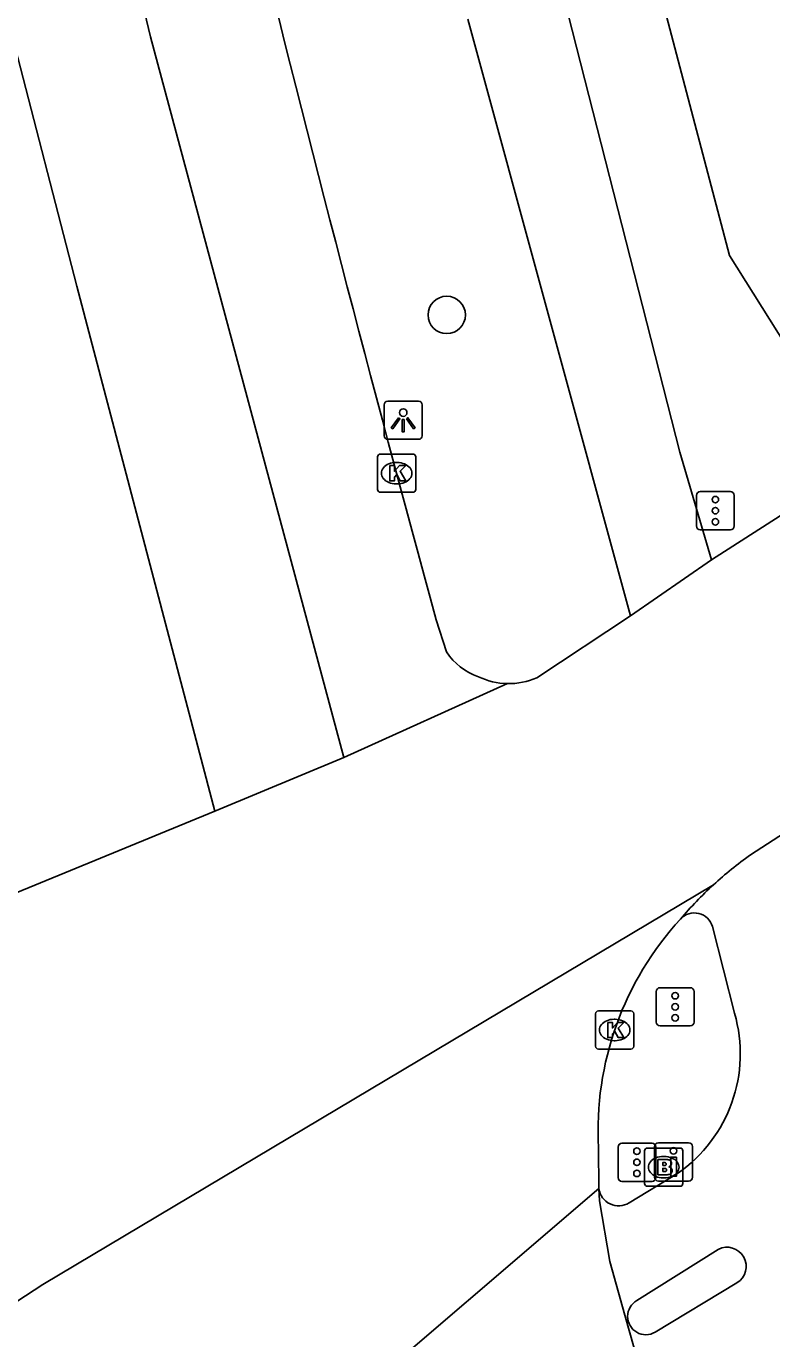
# Model space of a CAD drawing. Extents: x 158038 to 159242, y 380133 to 381214.
# Drawn here: x 159026.48 to 159045.99, y 381109.91 to 381144.26 of the extents above; entities that cross this region are included whole.
import ezdxf

# ---------------------------------------------------------------- set-up
doc = ezdxf.new("R2010")
doc.units = 0
for name, color, linetype in [('IMGEO_Boom', 7, 'Continuous'), ('IMGEO_Brandkraan', 7, 'Continuous'), ('IMGEO_Drukknoppaal', 7, 'Continuous'), ('IMGEO_Fietspad_gesloten', 7, 'Continuous'), ('IMGEO_Kolk', 7, 'Continuous'), ('IMGEO_Lichtpunt', 7, 'Continuous'), ('IMGEO_Rijbaan_lokaal_gesloten', 7, 'Continuous'), ('IMGEO_Rijbaan_regionaal_gesloten', 7, 'Continuous'), ('IMGEO_Verkeersregelinstallatiepaal', 7, 'Continuous'), ('IMGEO_Voetpad_open', 7, 'Continuous')]:
    doc.layers.add(name, color=color, linetype=linetype)

msp = doc.modelspace()

# ---------------------------------------------------------------- linework, layer by layer
at = {"layer": 'IMGEO_Boom'}
msp.add_circle((159037.485, 381136.705), 0.489, dxfattribs=at)
at = {"layer": 'IMGEO_Brandkraan'}
for p, q in [((159042.663, 381113.976), (159042.663, 381114.828)), ((159042.738, 381114.902), (159043.59, 381114.902)), ((159043.151, 381114.682), (159043.176, 381114.682)), ((159043.664, 381114.828), (159043.664, 381113.976)), ((159043.174, 381114.122), (159043.149, 381114.122)), ((159043.59, 381113.902), (159042.738, 381113.902))]:
    msp.add_line(p, q, dxfattribs=at)
for points in [[(159042.663, 381113.976), (159042.663, 381114.828)], [(159042.738, 381114.902), (159043.59, 381114.902)], [(159043.664, 381114.828), (159043.664, 381113.976)], [(159043.011, 381114.602), (159043.011, 381114.202), (159043.224, 381114.202)], [(159043.242, 381114.602), (159043.011, 381114.602)], [(159043.19, 381114.521), (159043.136, 381114.521), (159043.136, 381114.445)], [(159043.136, 381114.445), (159043.189, 381114.445)], [(159043.198, 381114.369), (159043.136, 381114.369), (159043.136, 381114.288)], [(159043.136, 381114.288), (159043.198, 381114.288)], [(159043.59, 381113.902), (159042.738, 381113.902)]]:
    msp.add_lwpolyline(points, dxfattribs=at)
for centre, radius, start, end in [((159042.74, 381114.826), 0.0765, 91.552, 178.448), ((159042.74, 381114.826), 0.0765, 91.552, 178.448), ((159043.588, 381114.826), 0.0765, 1.552, 88.448), ((159043.588, 381114.826), 0.0765, 1.552, 88.448), ((159043.191, 381114.483), 0.0379, 267.8285, 90.9355), ((159043.199, 381114.328), 0.0404, 269.8759, 90.5077), ((159043.246, 381114.457), 0.145, 59.4692, 91.5367), ((159043.271, 381114.504), 0.0922, 285.5137, 58.1501), ((159043.276, 381114.312), 0.105, 301.3115, 78.989), ((159042.74, 381113.978), 0.0765, 181.552, 268.448), ((159042.74, 381113.978), 0.0765, 181.552, 268.448), ((159043.23, 381114.453), 0.251, 268.6676, 293.5347), ((159043.588, 381113.978), 0.0765, 271.552, 358.448), ((159043.588, 381113.978), 0.0765, 271.552, 358.448)]:
    msp.add_arc(centre, radius, start, end, dxfattribs=at)
for centre, major_axis, ratio, start_param, end_param in [((159043.15, 381114.402), (-0.387, 0.002), 0.722429, 4.712389, 7.853982), ((159043.175, 381114.402), (-0.39, 0.002), 0.717154, 1.570796, 4.712389)]:
    msp.add_ellipse(centre, major_axis=major_axis, ratio=ratio, start_param=start_param, end_param=end_param, dxfattribs=at)
at = {"layer": 'IMGEO_Drukknoppaal'}
for p, q in [((159043.025, 381115.039), (159043.815, 381115.039)), ((159043.815, 381115.039), (159043.025, 381115.039)), ((159042.925, 381114.139), (159042.925, 381114.939)), ((159042.925, 381114.939), (159042.925, 381114.139)), ((159043.915, 381114.939), (159043.915, 381114.139)), ((159043.915, 381114.139), (159043.915, 381114.939)), ((159043.815, 381114.039), (159043.025, 381114.039)), ((159043.025, 381114.039), (159043.815, 381114.039))]:
    msp.add_line(p, q, dxfattribs=at)
msp.add_lwpolyline([(159043.495, 381114.664), (159043.495, 381114.164), (159043.345, 381114.164), (159043.345, 381114.664), (159043.495, 381114.664)], dxfattribs=at)
msp.add_circle((159043.42, 381114.829), 0.085, dxfattribs=at)
for centre, start, end in [((159043.025, 381114.939), 90, 180), ((159043.025, 381114.939), 90, 180), ((159043.815, 381114.939), 0, 90), ((159043.815, 381114.939), 360, 90), ((159043.025, 381114.139), 180, 270), ((159043.025, 381114.139), 180, 270), ((159043.815, 381114.139), 270, 0), ((159043.815, 381114.139), 270, 0)]:
    msp.add_arc(centre, 0.1, start, end, dxfattribs=at)
at = {"layer": 'IMGEO_Fietspad_gesloten'}
for points in [[(159044.413, 381130.3), (159043.58, 381133.117), (159039.366, 381149.673)], [(159042.289, 381128.833), (159038.038, 381144.445)], [(159044.438, 381120.696), (159045.014, 381118.433)], [(159043.523, 381114.237), (159042.256, 381113.468)], [(159042.459, 381110.911), (159044.588, 381112.251)], [(159045.08, 381111.376), (159042.938, 381110.083)]]:
    msp.add_lwpolyline(points, dxfattribs=at)
for centre, radius, start, end in [((159043.963, 381120.56), 0.494, 16.016, 137.0755), ((159041.355, 381117.37), 3.811, 304.6845, 16.1913), ((159041.983, 381113.914), 0.523, 188.0465, 301.4606), ((159044.819, 381111.805), 0.502, 301.2992, 117.3976), ((159042.696, 381110.496), 0.478, 119.7013, 300.3976)]:
    msp.add_arc(centre, radius, start, end, dxfattribs=at)
at = {"layer": 'IMGEO_Kolk'}
for p, q in [((159035.673, 381132.137), (159035.673, 381132.989)), ((159035.748, 381133.063), (159036.6, 381133.063)), ((159036.161, 381132.843), (159036.186, 381132.843)), ((159036.674, 381132.989), (159036.674, 381132.137)), ((159036.184, 381132.283), (159036.159, 381132.283)), ((159036.6, 381132.063), (159035.748, 381132.063)), ((159041.378, 381117.566), (159041.378, 381118.418)), ((159041.453, 381118.492), (159042.305, 381118.492)), ((159042.379, 381118.418), (159042.379, 381117.566)), ((159041.866, 381118.272), (159041.891, 381118.272)), ((159042.305, 381117.492), (159041.453, 381117.492)), ((159041.889, 381117.712), (159041.864, 381117.712))]:
    msp.add_line(p, q, dxfattribs=at)
for points in [[(159035.673, 381132.137), (159035.673, 381132.989)], [(159035.748, 381133.063), (159036.6, 381133.063)], [(159036.674, 381132.989), (159036.674, 381132.137)], [(159035.994, 381132.763), (159036.117, 381132.763), (159036.117, 381132.612), (159036.247, 381132.763), (159036.411, 381132.763), (159036.265, 381132.612), (159036.418, 381132.363), (159036.266, 381132.363), (159036.181, 381132.527), (159036.117, 381132.46), (159036.117, 381132.363), (159035.994, 381132.363), (159035.994, 381132.763)], [(159036.6, 381132.063), (159035.748, 381132.063)], [(159041.378, 381117.566), (159041.378, 381118.418)], [(159041.453, 381118.492), (159042.305, 381118.492)], [(159042.379, 381118.418), (159042.379, 381117.566)], [(159041.699, 381118.192), (159041.822, 381118.192), (159041.822, 381118.041), (159041.952, 381118.192), (159042.116, 381118.192), (159041.97, 381118.041), (159042.123, 381117.792), (159041.971, 381117.792), (159041.886, 381117.956), (159041.822, 381117.889), (159041.822, 381117.792), (159041.699, 381117.792), (159041.699, 381118.192)], [(159042.305, 381117.492), (159041.453, 381117.492)]]:
    msp.add_lwpolyline(points, dxfattribs=at)
for centre, start, end in [((159035.75, 381132.987), 91.552, 178.448), ((159035.75, 381132.987), 91.552, 178.448), ((159036.598, 381132.987), 1.552, 88.448), ((159036.598, 381132.987), 1.552, 88.448), ((159035.75, 381132.139), 181.552, 268.448), ((159035.75, 381132.139), 181.552, 268.448), ((159036.598, 381132.139), 271.552, 358.448), ((159036.598, 381132.139), 271.552, 358.448), ((159041.455, 381118.416), 91.552, 178.448), ((159041.455, 381118.416), 91.552, 178.448), ((159042.303, 381118.416), 1.552, 88.448), ((159042.303, 381118.416), 1.552, 88.448), ((159041.455, 381117.568), 181.552, 268.448), ((159041.455, 381117.568), 181.552, 268.448), ((159042.303, 381117.568), 271.552, 358.448), ((159042.303, 381117.568), 271.552, 358.448)]:
    msp.add_arc(centre, 0.0765, start, end, dxfattribs=at)
for centre, major_axis, ratio, start_param, end_param in [((159036.16, 381132.563), (-0.387, 0.002), 0.722429, 4.712389, 7.853982), ((159036.185, 381132.563), (-0.39, 0.002), 0.717154, 1.570796, 4.712389), ((159041.865, 381117.992), (-0.387, 0.002), 0.722429, 4.712389, 7.853982), ((159041.89, 381117.992), (-0.39, 0.002), 0.717154, 1.570796, 4.712389)]:
    msp.add_ellipse(centre, major_axis=major_axis, ratio=ratio, start_param=start_param, end_param=end_param, dxfattribs=at)
at = {"layer": 'IMGEO_Lichtpunt'}
for p, q in [((159035.846, 381134.351), (159035.846, 381133.544)), ((159035.846, 381134.351), (159035.846, 381133.544)), ((159036.748, 381134.446), (159035.94, 381134.446)), ((159036.748, 381134.446), (159035.94, 381134.446)), ((159036.842, 381133.544), (159036.842, 381134.351)), ((159036.842, 381133.544), (159036.842, 381134.351)), ((159035.94, 381133.45), (159036.748, 381133.45)), ((159035.94, 381133.45), (159036.748, 381133.45))]:
    msp.add_line(p, q, dxfattribs=at)
for points in [[(159036.22, 381134.015), (159036.259, 381133.987), (159036.071, 381133.725), (159036.033, 381133.752), (159036.22, 381134.015)], [(159036.322, 381133.967), (159036.369, 381133.967), (159036.369, 381133.645), (159036.322, 381133.645), (159036.322, 381133.967)], [(159036.432, 381133.987), (159036.47, 381134.014), (159036.657, 381133.752), (159036.618, 381133.724), (159036.432, 381133.987)]]:
    msp.add_lwpolyline(points, dxfattribs=at)
msp.add_circle((159036.345, 381134.149), 0.0994, dxfattribs=at)
for centre, start, end in [((159035.94, 381134.351), 90, 180), ((159035.94, 381134.351), 90, 180), ((159036.748, 381134.351), 0, 90), ((159036.748, 381134.351), 0, 90), ((159035.94, 381133.544), 180, 270), ((159035.94, 381133.544), 180, 270), ((159036.748, 381133.544), 270, 0), ((159036.748, 381133.544), 270, 360)]:
    msp.add_arc(centre, 0.0946, start, end, dxfattribs=at)
at = {"layer": 'IMGEO_Rijbaan_lokaal_gesloten'}
msp.add_lwpolyline([(159043.085, 381107.2), (159042.145, 381110.532), (159041.749, 381111.937), (159041.484, 381113.523), (159041.465, 381113.841)], dxfattribs=at)
at = {"layer": 'IMGEO_Rijbaan_regionaal_gesloten'}
for points in [[(159018.113, 381202.28), (159021.055, 381184.622), (159022.899, 381174.136), (159025.822, 381160.276), (159029.736, 381143.984), (159034.789, 381125.119)], [(159014.52, 381201.742), (159016.917, 381186.964), (159018.896, 381176.344), (159021.1, 381165.543), (159024.429, 381150.512), (159027.802, 381137.461), (159031.412, 381123.722)], [(159048.78, 381133.1), (159044.413, 381130.3)], [(159044.413, 381130.3), (159042.289, 381128.833)], [(159037.474, 381127.888), (159037.211, 381128.727)], [(159039.838, 381127.208), (159042.289, 381128.833)], [(159034.789, 381125.119), (159039.073, 381127.056)], [(159031.412, 381123.722), (159034.789, 381125.119)], [(159019.929, 381118.995), (159031.412, 381123.722)], [(159046.621, 381123.341), (159045.432, 381122.573)], [(159044.464, 381121.793), (159026.913, 381111.328), (159023.33, 381108.996), (159019.13, 381106.991), (159004.875, 381100.419)], [(159041.465, 381113.841), (159041.456, 381114.912)], [(159041.465, 381113.841), (159034.579, 381107.95)]]:
    msp.add_lwpolyline(points, dxfattribs=at)
for centre, radius, start, end in [((159740.129, 381321.248), 728.806, 193.803759, 195.317017), ((159038.838, 381128.776), 1.627, 213.0568, 251.2216), ((159039.108, 381128.904), 1.848, 244.5504, 268.9096), ((159039.106, 381128.893), 1.837, 268.9816, 293.4942), ((159051.252, 381114.36), 10.066, 125.3211, 132.4016), ((159051.198, 381114.459), 9.957, 132.5582, 139.7216), ((159049.625, 381115.359), 8.181, 137.4078, 183.1342)]:
    msp.add_arc(centre, radius, start, end, dxfattribs=at)
at = {"layer": 'IMGEO_Verkeersregelinstallatiepaal'}
for p, q in [((159044.019, 381131.182), (159044.019, 381131.982)), ((159044.019, 381131.982), (159044.019, 381131.182)), ((159044.119, 381132.082), (159044.909, 381132.082)), ((159044.909, 381132.082), (159044.119, 381132.082)), ((159045.009, 381131.982), (159045.009, 381131.182)), ((159045.009, 381131.182), (159045.009, 381131.982)), ((159044.909, 381131.082), (159044.119, 381131.082)), ((159044.119, 381131.082), (159044.909, 381131.082)), ((159042.968, 381118.199), (159042.968, 381118.999)), ((159042.968, 381118.999), (159042.968, 381118.199)), ((159043.068, 381119.099), (159043.858, 381119.099)), ((159043.858, 381119.099), (159043.068, 381119.099)), ((159043.958, 381118.999), (159043.958, 381118.199)), ((159043.958, 381118.199), (159043.958, 381118.999)), ((159043.858, 381118.099), (159043.068, 381118.099)), ((159043.068, 381118.099), (159043.858, 381118.099)), ((159042.067, 381115.029), (159042.857, 381115.029)), ((159042.857, 381115.029), (159042.067, 381115.029)), ((159041.967, 381114.129), (159041.967, 381114.929)), ((159041.967, 381114.929), (159041.967, 381114.129)), ((159042.957, 381114.929), (159042.957, 381114.129)), ((159042.957, 381114.129), (159042.957, 381114.929)), ((159042.857, 381114.029), (159042.067, 381114.029)), ((159042.067, 381114.029), (159042.857, 381114.029))]:
    msp.add_line(p, q, dxfattribs=at)
for centre in [(159044.514, 381131.872), (159044.514, 381131.582), (159044.514, 381131.292), (159043.463, 381118.889), (159043.463, 381118.599), (159043.463, 381118.309), (159042.462, 381114.819), (159042.462, 381114.529), (159042.462, 381114.239)]:
    msp.add_circle(centre, 0.085, dxfattribs=at)
for centre, start, end in [((159044.119, 381131.982), 90, 180), ((159044.119, 381131.982), 90, 180), ((159044.909, 381131.982), 0, 90), ((159044.909, 381131.982), 360, 90), ((159044.119, 381131.182), 180, 270), ((159044.119, 381131.182), 180, 270), ((159044.909, 381131.182), 270, 0), ((159044.909, 381131.182), 270, 0), ((159043.068, 381118.999), 90, 180), ((159043.068, 381118.999), 90, 180), ((159043.858, 381118.999), 0, 90), ((159043.858, 381118.999), 360, 90), ((159043.068, 381118.199), 180, 270), ((159043.068, 381118.199), 180, 270), ((159043.858, 381118.199), 270, 0), ((159043.858, 381118.199), 270, 0), ((159042.067, 381114.929), 90, 180), ((159042.067, 381114.929), 90, 180), ((159042.857, 381114.929), 0, 90), ((159042.857, 381114.929), 360, 90), ((159042.067, 381114.129), 180, 270), ((159042.067, 381114.129), 180, 270), ((159042.857, 381114.129), 270, 0), ((159042.857, 381114.129), 270, 0)]:
    msp.add_arc(centre, 0.1, start, end, dxfattribs=at)
at = {"layer": 'IMGEO_Voetpad_open'}
msp.add_lwpolyline([(159041.799, 381150.436), (159043.231, 381144.526), (159044.884, 381138.26), (159048.07, 381133.196)], dxfattribs=at)

doc.saveas('drawing.dxf')
